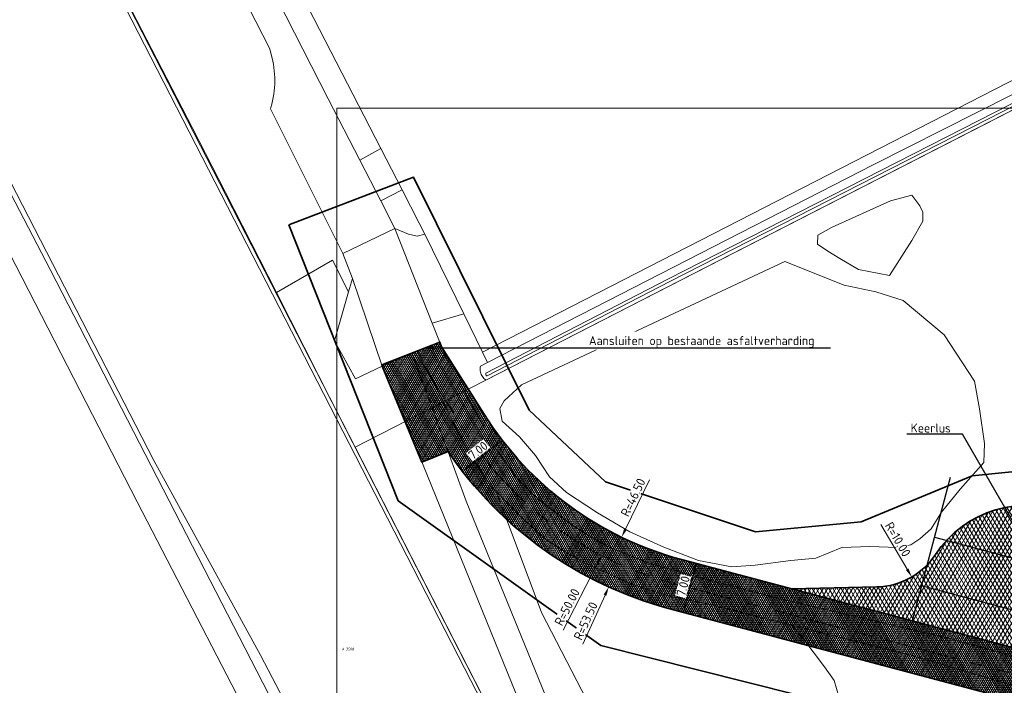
# Model space of a CAD drawing. Header units: metres. Extents: x 250001 to 257773, y 598992 to 609118.
# Tile 504 of 656: x 253732 to 253869, y 605071 to 605163. Entities that reach past the tile are written whole.
import ezdxf
from ezdxf import colors
from ezdxf.entities.mleader import LeaderData, LeaderLine
from ezdxf.enums import TextEntityAlignment as Align
from ezdxf.lldxf.tags import DXFTag
from ezdxf.math import Vec2, Vec3

# ---------------------------------------------------------------- set-up
doc = ezdxf.new("R2010")
doc.units = ezdxf.units.M
doc.linetypes.add('AM-AS', pattern=[16, 10, -2, 2, -2])
for name, color, linetype, lineweight in [('B-WE-GR-BOS_LOOF-GV', 252, 'Continuous', 13), ('B-WE-GR-GRAS-GV', 252, 'Continuous', 13), ('B-WE-GR-GROENVOORZIENING-GV', 252, 'Continuous', 18), ('B-WE-IE-TERREINAFSCHEIDING_KUNSTMATIG_HEKWERK-G', 252, 'IE-TERREINAFSCHEIDING-KUNSTMATIG', 18), ('B-WE-KG-GRENS_PERCEEL-G', 150, 'KG-PERCEEL', 18), ('B-WE-KG-GRENS_PERCEEL-S', 150, 'Continuous', 25), ('B-WE-OG-TERREIN_ERF-GV', 7, 'Continuous', 18), ('B-WE-OG-WATER-GV', 252, 'Continuous', 18), ('B-WE-OG-WATER_SLOOT-GV', 252, 'Continuous', 18), ('B-WE-VH-ONVERHARD-GV', 252, 'Continuous', 18), ('B-WE-VH-VERHARDING_GESLOTEN-GV', 252, 'Continuous', 18), ('B-WE-VH-VERHARDING_OPEN-GV', 252, 'Continuous', 18), ('N-WE-VH-KANTVERHARDING-G', 210, 'Continuous', 35), ('N-WE-VH-VERHARDING_ASFALT-A', 252, 'Continuous', 18), ('X-XX-AL-AANKLEDING-M', 7, 'Continuous', 18), ('X-XX-AL-AANKLEDING-T25', 7, 'Continuous', 25), ('X-XX-AL-REFERENTIE-G', 7, 'Continuous', 18), ('X-XX-AL-TEKENBLAD_DEELKADER-G', 7, 'Continuous', 15)]:
    doc.layers.add(name, color=color, linetype=linetype, lineweight=lineweight)
doc.layers.add('HULPLIJN', color=220, linetype='Continuous', plot=False)
doc.layers.add('HULPLIJN ARCERING', color=220, linetype='Continuous', plot=False)
doc.layers.add('N-WE-AM-AS-G', color=10, linetype='AM-AS', lineweight=18, plot=False)
doc.layers.add('N-WE-KG-GRENS INMETING-G', color=240, linetype='FENCELINE1', lineweight=35, plot=False)
doc.styles.add('NLCS-ISO', font='NLCS-ISO.ttf')
doc.styles.add('NLCS-ISO-ANNOTATIEF-T25', font='NLCS-ISO.ttf', dxfattribs={"height": 2.5})
doc.styles.get("Standard").update_dxf_attribs({"font": 'NLCS-ISO.ttf'})
doc.linetypes.add('FENCELINE1', pattern='A,6.35,-2.54,[133,ltypeshp.shx,S=2.54,R=0,X=-2.54,Y=0],-2.54,25.4', length=36.83)
doc.linetypes.add('IE-TERREINAFSCHEIDING-KUNSTMATIG', pattern='A,4,[82,NLCS.shx,S=0.75,R=90,X=0,Y=0],4,-2', length=10)
tags = doc.linetypes.add('KG-PERCEEL', pattern='A,5.5,-2,["P",Standard,S=1.8,R=0,X=-0.5,Y=-0.9],-2,5.5,-2,[5,NLCS.SHX,S=0.75,R=0,X=0,Y=0],-2', length=19).pattern_tags.tags
tags[6] = DXFTag(74, 10)
doc.dimstyles.new('NLCS-ANNOTATIEF-T25-PIJL_L2_H1', dxfattribs={"dimtxt": 2.5, "dimasz": 2.5, "dimexe": 2, "dimexo": 2, "dimgap": 0.7, "dimtad": 1, "dimzin": 0, "dimdsep": 46, "dimtxsty": 'NLCS-ISO-ANNOTATIEF-T25', "dimcen": 0, "dimdle": 2, "dimclrd": 256, "dimclre": 256, "dimclrt": 256, "dimadec": 1, "dimazin": 0, "dimtfac": 1, "dimtdec": 3, "dimtofl": 0, "dimtmove": 0, "dimatfit": 3, "dimfxl": 2, "dimfxlon": 1, "dimtfillclr": 256, "dimtolj": 1, "dimtzin": 0, "dimlwd": -1, "dimlwe": -1, "dimarcsym": 0})

# ---------------------------------------------------------------- blocks, each defined once
blk = doc.blocks.new('SKG-PERCEELNUMMER-SO')
at = {"style": 'NLCS-ISO', "oblique": 10, "flags": 1}
blk.add_attdef('GEMEENTECODE', text='', height=1.8, dxfattribs=at).set_placement((0, 2.553546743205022), align=Align.MIDDLE_CENTER)
at = {"style": 'NLCS-ISO', "oblique": 10}
blk.add_attdef('SECTIE', text='', height=1.8, dxfattribs=at).set_placement((-0.5, 0), align=Align.MIDDLE_RIGHT)
blk.add_attdef('PERCEELNUMMER', text='', height=1.8, dxfattribs=at).set_placement((0.5, 0), align=Align.MIDDLE_LEFT)
blk = doc.blocks.new('BS2021-132-Xref-KAD-20210617')
at = {"layer": 'B-WE-KG-GRENS_PERCEEL-G', "flags": 128}
for points in [[(253778.9, 605103.93), (253895.76, 605163.82), (253928.51, 605272.36), (253839.73, 605451.94), (253696.62, 605378.51), (253493.39, 605774.79), (253562.46, 605853.27)], [(253778.9, 605103.93), (253740.505, 605178.813)], [(253812.74, 604984.586), (253809.03, 604991.59), (253804.73, 605000), (253798.67, 605010.88), (253784.95, 605038.45), (253765.79, 605075.09), (253751.02, 605102.07), (253718.741, 605164.746)], [(253778.9, 605103.93), (253815.08, 605033.32)]]:
    blk.add_lwpolyline(points, dxfattribs=at)
at = {"layer": 'B-WE-KG-GRENS_PERCEEL-S', "xscale": 0.2, "yscale": 0.2, "zscale": 0.2}
blk.add_blockref('SKG-PERCEELNUMMER-SO', (253777.523, 605075.951), dxfattribs=at).add_auto_attribs({'PERCEELNUMMER': '3508', 'SECTIE': 'A'})
blk = doc.blocks.new('*D70')
at = {"layer": 'Defpoints', "color": 0, "transparency": 16777216}
for p in [(253850.9849128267, 605094.557910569), (253856.0507461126, 605085.9360005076)]:
    blk.add_point(p, dxfattribs=at)
at = {"layer": 'X-XX-AL-AANKLEDING-M', "transparency": 16777216}
blk.add_line((253851.7701169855, 605093.2215145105), (253855.4175169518, 605087.0137392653), dxfattribs=at)
blk.add_solid([(253855.5971400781, 605087.1192774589), (253855.2378938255, 605086.9082010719), (253856.0507461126, 605085.9360005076)], dxfattribs=at)
at = {"layer": 'X-XX-AL-AANKLEDING-M', "transparency": 16777216, "insert": (253854.1178386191, 605091.1504150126), "char_height": 1.25, "attachment_point": 5, "rotation": 300.4365137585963, "style": 'NLCS-ISO-ANNOTATIEF-T25', "bg_fill": 3, "box_fill_scale": 1.1, "bg_fill_color": 256, "bg_fill_true_color": 13158600, "bg_fill_transparency": 0}
blk.add_mtext('\\A1;R=10.00', dxfattribs=at)
blk = doc.blocks.new('*D71')
at = {"layer": 'Defpoints', "color": 0, "transparency": 16777216}
for p in [(253836.1137504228, 605133.2961826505), (253815.8425740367, 605091.447294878)]:
    blk.add_point(p, dxfattribs=at)
at = {"layer": 'X-XX-AL-AANKLEDING-M', "transparency": 16777216}
blk.add_line((253819.6897381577, 605099.3895837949), (253816.3874981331, 605092.5722649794), dxfattribs=at)
blk.add_solid([(253816.2000031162, 605092.6630856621), (253816.57499315, 605092.4814442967), (253815.8425740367, 605091.447294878)], dxfattribs=at)
at = {"layer": 'X-XX-AL-AANKLEDING-M', "transparency": 16777216, "insert": (253817.4336035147, 605096.9684502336), "char_height": 1.25, "attachment_point": 5, "rotation": 64.15492338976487, "style": 'NLCS-ISO-ANNOTATIEF-T25', "bg_fill": 3, "box_fill_scale": 1.1, "bg_fill_color": 256, "bg_fill_true_color": 13158600, "bg_fill_transparency": 0}
blk.add_mtext('\\A1;R=46.50', dxfattribs=at)
blk = doc.blocks.new('*D72')
at = {"layer": 'Defpoints', "color": 0, "transparency": 16777216}
for p in [(253836.1137504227, 605133.2961826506), (253814.058886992, 605084.5536652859)]:
    blk.add_point(p, dxfattribs=at)
at = {"layer": 'X-XX-AL-AANKLEDING-M', "transparency": 16777216}
blk.add_line((253810.4723951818, 605076.6273119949), (253813.5435864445, 605083.4148214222), dxfattribs=at)
at = {"layer": 'X-XX-AL-AANKLEDING-M', "transparency": 16777216, "insert": (253810.8620423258, 605079.8535792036), "char_height": 1.25, "attachment_point": 5, "rotation": 65.6543464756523, "style": 'NLCS-ISO-ANNOTATIEF-T25', "bg_fill": 3, "box_fill_scale": 1.1, "bg_fill_color": 256, "bg_fill_true_color": 13158600, "bg_fill_transparency": 0}
blk.add_mtext('\\A1;R=53.50', dxfattribs=at)
at = {"layer": 'X-XX-AL-AANKLEDING-M', "transparency": 16777216}
blk.add_solid([(253813.3537791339, 605083.5007048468), (253813.7333937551, 605083.3289379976), (253814.058886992, 605084.5536652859)], dxfattribs=at)
blk = doc.blocks.new('*D73')
at = {"layer": 'Defpoints', "color": 0, "transparency": 16777216}
for p in [(253836.1137504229, 605133.2961826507), (253813.0929341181, 605088.911027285)]:
    blk.add_point(p, dxfattribs=at)
at = {"layer": 'X-XX-AL-AANKLEDING-M', "transparency": 16777216}
blk.add_line((253807.7306243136, 605078.5722560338), (253812.5174137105, 605087.801398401), dxfattribs=at)
blk.add_solid([(253812.3324755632, 605087.8973184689), (253812.7023518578, 605087.705478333), (253813.0929341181, 605088.911027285)], dxfattribs=at)
at = {"layer": 'X-XX-AL-AANKLEDING-M', "transparency": 16777216, "insert": (253808.2924043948, 605081.7730415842), "char_height": 1.25, "attachment_point": 5, "rotation": 62.58602447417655, "style": 'NLCS-ISO-ANNOTATIEF-T25', "bg_fill": 3, "box_fill_scale": 1.1, "bg_fill_color": 256, "bg_fill_true_color": 13158600, "bg_fill_transparency": 0}
blk.add_mtext('\\A1;R=50.00', dxfattribs=at)
blk = doc.blocks.new('*D74')
at = {"layer": 'Defpoints', "color": 0, "transparency": 16777216}
for p in [(253799.3073838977, 605104.8756280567), (253799.5745130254, 605104.5362429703), (253794.0739826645, 605100.2067896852)]:
    blk.add_point(p, dxfattribs=at)
at = {"layer": 'X-XX-AL-AANKLEDING-M', "transparency": 16777216}
for p, q in [((253799.3073838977, 605104.8756280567), (253798.6888905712, 605105.6614181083)), ((253794.7890911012, 605101.3192914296), (253798.3251463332, 605104.1025113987)), ((253793.8068535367, 605100.5461747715), (253793.1883602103, 605101.3319648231))]:
    blk.add_line(p, q, dxfattribs=at)
for points in [[(253798.1962935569, 605104.2662176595), (253798.4539991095, 605103.938805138), (253799.3073838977, 605104.8756280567)], [(253794.6602383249, 605101.4829976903), (253794.9179438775, 605101.1555851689), (253793.8068535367, 605100.5461747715)]]:
    blk.add_solid(points, dxfattribs=at)
at = {"layer": 'X-XX-AL-AANKLEDING-M', "transparency": 16777216, "insert": (253795.9540877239, 605103.4770467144), "char_height": 1.25, "attachment_point": 5, "rotation": 38.20619247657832, "style": 'NLCS-ISO-ANNOTATIEF-T25', "bg_fill": 3, "box_fill_scale": 1.1, "bg_fill_color": 256, "bg_fill_true_color": 13158600, "bg_fill_transparency": 0}
blk.add_mtext('\\A1;7.00', dxfattribs=at)
blk = doc.blocks.new('BS2021-132-Xref-BGT-GRIJS-20210617-aangepast')
at = {"layer": 'B-WE-GR-BOS_LOOF-GV', "flags": 128}
for points in [[(253857.156, 605137.371), (253856.084, 605138.827), (253853.111, 605138.074), (253844.935, 605134.36), (253843.037, 605133.289), (253842.971, 605132.025), (253844.423, 605131.074), (253846.065, 605130.059), (253848.654, 605128.537), (253852.951, 605127.706), (253856.072, 605132.568), (253857.594, 605135.22), (253857.597, 605136.485)], [(253846.69, 605126.391), (253838.477, 605129.631), (253801.964, 605112.571), (253799.558, 605110.363), (253798.987, 605109.289), (253799.299, 605107.518), (253801.697, 605105.364), (253803.905, 605102.767), (253805.859, 605099.792), (253808.194, 605097.638), (253812.488, 605094.848), (253816.971, 605092.183), (253821.709, 605090.088), (253826.51, 605088.245), (253831.123, 605087.35), (253834.348, 605087.597), (253839.281, 605088.22), (253842.758, 605088.529), (253846.365, 605090.039), (253850.222, 605090.158), (253854.078, 605090.024), (253855.912, 605090.399), (253857.178, 605091.219), (253858.762, 605092.606), (253860.157, 605094.943), (253862.755, 605098.099), (253866.05, 605101.823), (253866.119, 605104.415), (253865.433, 605109.221), (253864.745, 605113.079), (253860.522, 605119.472), (253854.841, 605124.225), (253851.05, 605125.434)]]:
    blk.add_lwpolyline(points, close=True, dxfattribs=at)
blk.add_lwpolyline([(253845.926, 605069.372), (253845.299, 605071.586), (253843.975, 605073.486), (253841.074, 605077.285), (253839.558, 605079.242), (253828.305, 605082.083), (253822.54, 605083.27), (253817.34, 605084.9), (253814.22, 605086.32), (253810.66, 605087.93), (253807.6, 605089.65), (253805.43, 605091.1), (253802.47, 605093.71), (253799.81, 605096.41), (253798.446, 605097.794), (253804.729, 605081.023), (253811.027, 605068.872)], dxfattribs=at)
at = {"layer": 'B-WE-GR-GRAS-GV', "flags": 128}
for points in [[(253723.319, 605154.127), (253736.648, 605128.557), (253752.33, 605098.12), (253769.38, 605065), (253794.15, 605016.93), (253808.56, 604988.66), (253828.149, 604952.775)], [(253825.135, 604982.583), (253826.834, 604985.019), (253829.823, 604985.956), (253829.859, 604986.418), (253830.066, 604989.038), (253830.069, 604989.096), (253830.136, 604990.19), (253826.951, 604992.601), (253823.371, 605000), (253822.694, 605001.4), (253810.606, 605026.387), (253808.152, 605031.459), (253812.267, 605035.856), (253813.256, 605036.913), (253800.12, 605062.48), (253775.71, 605110.2), (253768.02, 605125.33), (253760.95, 605139.21), (253756.323, 605148.22), (253655.676, 605342.785)]]:
    blk.add_lwpolyline(points, dxfattribs=at)
at = {"layer": 'B-WE-GR-GROENVOORZIENING-GV', "flags": 128}
for points in [[(253655.676, 605342.785), (253756.323, 605148.22), (253760.95, 605139.21), (253768.02, 605125.33), (253775.774, 605129.828), (253778.004, 605125.451), (253778.538, 605127.312), (253777.21, 605130.75), (253767.184, 605150.786), (253767.251, 605151.003), (253767.372, 605151.45), (253767.477, 605151.901), (253767.567, 605152.355), (253767.641, 605152.812), (253767.699, 605153.272), (253767.741, 605153.733), (253767.767, 605154.195), (253767.778, 605154.658), (253767.772, 605155.122), (253767.75, 605155.584), (253767.713, 605156.046), (253767.659, 605156.506), (253767.59, 605156.964), (253767.504, 605157.419), (253767.11, 605159.13), (253737.94, 605216.05)], [(253895.157, 605163.487), (253797.032, 605113.229), (253796.896, 605113.33), (253796.769, 605113.443), (253796.654, 605113.568), (253796.551, 605113.703), (253796.462, 605113.846), (253796.386, 605113.998), (253796.324, 605114.156), (253796.278, 605114.319), (253796.248, 605114.486), (253796.233, 605114.655), (253796.235, 605114.825), (253796.252, 605114.994), (253796.277, 605115.128), (253797.269, 605115.637), (253796.562, 605117.071), (253793.969, 605122.378), (253789.597, 605121.123), (253791.435, 605116.472), (253798.281, 605103.928), (253801.208, 605099.82), (253803.563, 605097.372), (253806.35, 605095.117), (253810.112, 605092.362), (253813.871, 605090.179), (253819.674, 605087.853), (253826.624, 605085.846), (253838.14, 605082.809), (253847.513, 605080.646), (253861.511, 605077.361), (253878.447, 605072.612)], [(253885.282, 605066.367), (253855.92, 605075.11), (253839.558, 605079.242), (253841.074, 605077.285), (253843.975, 605073.486), (253845.299, 605071.586), (253845.926, 605069.372)], [(253811.027, 605068.872), (253804.729, 605081.023), (253798.446, 605097.794), (253797.79, 605098.46), (253796.37, 605100.56), (253794.8, 605103.05), (253792.84, 605106.64), (253790.11, 605112.32), (253787.582, 605117.285), (253786.825, 605116.957), (253794.308, 605096.459), (253806.262, 605067.1)]]:
    blk.add_lwpolyline(points, dxfattribs=at)
for points in [[(253853.111, 605138.074), (253856.084, 605138.827), (253857.156, 605137.371), (253857.597, 605136.485), (253857.594, 605135.22), (253856.072, 605132.568), (253852.951, 605127.706), (253848.654, 605128.537), (253846.065, 605130.059), (253844.423, 605131.074), (253842.971, 605132.025), (253843.037, 605133.289), (253844.935, 605134.36)], [(253778.004, 605125.451), (253775.774, 605129.828), (253768.02, 605125.33), (253775.71, 605110.2), (253800.12, 605062.48), (253813.256, 605036.913), (253815.582, 605032.385), (253815.464, 605033.481), (253810.875, 605046.767), (253803.575, 605063.915), (253786.525, 605105.864), (253782.686, 605115.166), (253778.953, 605113.403), (253776.055, 605118.656)], [(253846.69, 605126.391), (253851.05, 605125.434), (253854.841, 605124.225), (253860.522, 605119.472), (253864.745, 605113.079), (253865.433, 605109.221), (253866.119, 605104.415), (253866.05, 605101.823), (253862.755, 605098.099), (253860.157, 605094.943), (253858.762, 605092.606), (253857.178, 605091.219), (253855.912, 605090.399), (253854.078, 605090.024), (253850.222, 605090.158), (253846.365, 605090.039), (253842.758, 605088.529), (253839.281, 605088.22), (253834.348, 605087.597), (253831.123, 605087.35), (253826.51, 605088.245), (253821.709, 605090.088), (253816.971, 605092.183), (253812.488, 605094.848), (253808.194, 605097.638), (253805.859, 605099.792), (253803.905, 605102.767), (253801.697, 605105.364), (253799.299, 605107.518), (253798.987, 605109.289), (253799.558, 605110.363), (253801.964, 605112.571), (253838.477, 605129.631)]]:
    blk.add_lwpolyline(points, close=True, dxfattribs=at)
at = {"layer": 'B-WE-IE-TERREINAFSCHEIDING_KUNSTMATIG_HEKWERK-G', "flags": 128}
blk.add_lwpolyline([(253644.543, 605352.251), (253646.648, 605350.618), (253655.676, 605342.785), (253794.942, 605071.619), (253812.998, 605036.637), (253812.267, 605035.856)], dxfattribs=at)
at = {"layer": 'B-WE-OG-TERREIN_ERF-GV', "flags": 128}
blk.add_lwpolyline([(253924.513, 605271.585), (253837.759, 605440.655), (253674.385, 605356.481), (253679.962, 605345.155), (253684.405, 605336.131), (253685.39, 605334.13), (253691.392, 605322.438), (253739.97, 605227.8), (253742.329, 605223.223), (253782.489, 605145.304), (253785.446, 605139.567), (253787.81, 605134.98), (253788.555, 605133.456), (253793.969, 605122.378), (253796.562, 605117.071), (253892.441, 605166.321)], close=True, dxfattribs=at)
at = {"layer": 'B-WE-OG-WATER-GV', "flags": 128}
for points in [[(253848.75, 604890.73), (253847.23, 604897.23), (253847.09, 604897.82), (253846.89, 604898.55), (253844.45, 604907.43), (253839.22, 604921.01), (253832.31, 604935.62), (253824.83, 604949.999), (253824.72, 604950.21), (253824.276, 604951.064), (253809.76, 604978.99), (253791.66, 605013.76), (253768.08, 605058.94), (253748.71, 605096.34), (253733.689, 605125.6), (253695.551, 605199.906), (253650.507, 605287.804), (253623.261, 605340.845), (253595.888, 605393.792)], [(253894.758, 605164.172), (253822.331, 605127.249), (253797.051, 605114.169), (253797.017, 605114.07), (253797.014, 605113.994), (253797.031, 605113.931), (253797.074, 605113.856), (253797.121, 605113.818), (253797.192, 605113.812), (253822.515, 605126.894), (253894.996, 605163.844)]]:
    blk.add_lwpolyline(points, dxfattribs=at)
at = {"layer": 'B-WE-OG-WATER_SLOOT-GV', "flags": 128}
for points in [[(253595.888, 605393.792), (253623.261, 605340.845), (253650.507, 605287.804), (253695.551, 605199.906), (253733.689, 605125.6), (253748.71, 605096.34), (253768.08, 605058.94), (253791.66, 605013.76), (253809.76, 604978.99), (253824.276, 604951.064), (253827.967, 604952.696), (253828.149, 604952.775), (253808.56, 604988.66), (253794.15, 605016.93), (253769.38, 605065), (253752.33, 605098.12), (253736.648, 605128.557), (253723.319, 605154.127), (253689.042, 605219.387), (253656.436, 605284.485), (253634.558, 605329.462), (253625.15, 605348.37)], [(253894.086, 605164.943), (253850.704, 605143.059), (253797.269, 605115.637), (253796.277, 605115.128), (253796.252, 605114.994), (253796.235, 605114.825), (253796.233, 605114.655), (253796.248, 605114.486), (253796.278, 605114.319), (253796.324, 605114.156), (253796.386, 605113.998), (253796.462, 605113.846), (253796.551, 605113.703), (253796.654, 605113.568), (253796.769, 605113.443), (253796.896, 605113.33), (253797.032, 605113.229), (253895.157, 605163.487)], [(253894.996, 605163.844), (253822.515, 605126.894), (253797.192, 605113.812), (253797.121, 605113.818), (253797.074, 605113.856), (253797.031, 605113.931), (253797.014, 605113.994), (253797.017, 605114.07), (253797.051, 605114.169), (253822.331, 605127.249), (253894.758, 605164.172)]]:
    blk.add_lwpolyline(points, dxfattribs=at)
at = {"layer": 'B-WE-VH-ONVERHARD-GV', "flags": 128}
blk.add_lwpolyline([(253837.759, 605440.655), (253924.513, 605271.585), (253892.441, 605166.321), (253796.562, 605117.071), (253797.269, 605115.637), (253850.704, 605143.059), (253894.086, 605164.943), (253894.529, 605165.511), (253926.825, 605272.198), (253926.605, 605272.735), (253911.239, 605302.828), (253911.555, 605303.206), (253911.745, 605303.364), (253912.607, 605303.544), (253911.206, 605306.277), (253910.351, 605305.488), (253909.782, 605305.458), (253909.372, 605306.028), (253838.898, 605443.169)], dxfattribs=at)
at = {"layer": 'B-WE-VH-VERHARDING_GESLOTEN-GV', "flags": 128}
blk.add_lwpolyline([(253737.94, 605216.05), (253767.11, 605159.13), (253767.504, 605157.419), (253767.59, 605156.964), (253767.659, 605156.506), (253767.713, 605156.046), (253767.75, 605155.584), (253767.772, 605155.122), (253767.778, 605154.658), (253767.767, 605154.195), (253767.741, 605153.733), (253767.699, 605153.272), (253767.641, 605152.812), (253767.567, 605152.355), (253767.477, 605151.901), (253767.372, 605151.45), (253767.251, 605151.003), (253767.184, 605150.786), (253777.21, 605130.75), (253784.418, 605134.228), (253782.458, 605138.04), (253779.564, 605143.671), (253775.2, 605152.16), (253760, 605182.02)], dxfattribs=at)
at = {"layer": 'B-WE-VH-VERHARDING_OPEN-GV', "flags": 128}
for points in [[(253782.489, 605145.304), (253742.329, 605223.223), (253742.22, 605223.17), (253741.155, 605218.721), (253744.17, 605212.83), (253760, 605182.02), (253775.2, 605152.16), (253779.564, 605143.671)], [(253785.446, 605139.567), (253782.489, 605145.304), (253779.564, 605143.671), (253782.458, 605138.04)], [(253787.81, 605134.98), (253785.446, 605139.567), (253782.458, 605138.04), (253784.418, 605134.228), (253786.301, 605133.42), (253787.534, 605133.179), (253788.555, 605133.456)], [(253786.301, 605133.42), (253784.418, 605134.228), (253789.597, 605121.123), (253793.969, 605122.378), (253788.555, 605133.456), (253787.534, 605133.179)], [(253782.686, 605115.166), (253778.538, 605127.312), (253778.004, 605125.451), (253776.055, 605118.656), (253778.953, 605113.403)], [(253794.308, 605096.459), (253786.825, 605116.957), (253782.686, 605115.166), (253786.525, 605105.864), (253803.575, 605063.915), (253810.875, 605046.767), (253815.464, 605033.481), (253821.857, 605037.515), (253819.232, 605039.826), (253815.512, 605045.144), (253806.262, 605067.1)]]:
    blk.add_lwpolyline(points, close=True, dxfattribs=at)
blk.add_lwpolyline([(253878.447, 605072.612), (253861.511, 605077.361), (253847.513, 605080.646), (253838.14, 605082.809), (253826.624, 605085.846), (253819.674, 605087.853), (253813.871, 605090.179), (253810.112, 605092.362), (253806.35, 605095.117), (253803.563, 605097.372), (253801.208, 605099.82), (253798.281, 605103.928), (253791.435, 605116.472), (253789.597, 605121.123), (253784.418, 605134.228), (253777.21, 605130.75), (253778.538, 605127.312), (253782.686, 605115.166), (253786.825, 605116.957), (253787.582, 605117.285), (253790.11, 605112.32), (253792.84, 605106.64), (253794.8, 605103.05), (253796.37, 605100.56), (253797.79, 605098.46), (253798.446, 605097.794), (253799.81, 605096.41), (253802.47, 605093.71), (253805.43, 605091.1), (253807.6, 605089.65), (253810.66, 605087.93), (253814.22, 605086.32), (253817.34, 605084.9), (253822.54, 605083.27), (253828.305, 605082.083), (253839.558, 605079.242), (253855.92, 605075.11), (253885.282, 605066.367)], dxfattribs=at)
blk = doc.blocks.new('*D166')
at = {"layer": 'Defpoints', "color": 0, "transparency": 16777216}
for p in [(253826.2211246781, 605087.8106896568), (253826.8630361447, 605087.6399511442), (253825.0637061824, 605080.8751590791)]:
    blk.add_point(p, dxfattribs=at)
at = {"layer": 'X-XX-AL-AANKLEDING-M', "transparency": 16777216}
for p, q in [((253826.2211246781, 605087.8106896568), (253825.2547258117, 605088.0677367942)), ((253824.7431036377, 605082.2538961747), (253825.8998157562, 605086.6026910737)), ((253824.4217947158, 605081.0458975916), (253823.4553958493, 605081.3029447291))]:
    blk.add_line(p, q, dxfattribs=at)
for points in [[(253825.6984826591, 605086.6562425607), (253826.1011488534, 605086.5491395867), (253826.2211246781, 605087.8106896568)], [(253824.5417705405, 605082.3074476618), (253824.9444367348, 605082.2003446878), (253824.4217947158, 605081.0458975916)]]:
    blk.add_solid(points, dxfattribs=at)
at = {"layer": 'X-XX-AL-AANKLEDING-M', "transparency": 16777216, "insert": (253824.3792208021, 605084.6789145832), "char_height": 1.25, "attachment_point": 5, "rotation": 75.10507840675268, "style": 'NLCS-ISO-ANNOTATIEF-T25', "bg_fill": 3, "box_fill_scale": 1.1, "bg_fill_color": 256, "bg_fill_true_color": 13158600, "bg_fill_transparency": 0}
blk.add_mtext('\\A1;7.00', dxfattribs=at)

msp = doc.modelspace()

# ---------------------------------------------------------------- hatches: boundary and pattern name
at = {"layer": 'N-WE-VH-VERHARDING_ASFALT-A'}
h = msp.add_hatch(dxfattribs=at)
h.set_pattern_fill('AVH-ASFALT-SO', color=256, pattern_type=2)
h.set_pattern_definition([(59.99999999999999, (0, 0), (-0.2165063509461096, 0.125), []), (120, (0, 0), (-0.2165063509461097, -0.1249999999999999), [])])
edge = h.paths.add_edge_path()
edge.add_line((253796.7795554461, 605108.4955555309), (253790.9054793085, 605117.8119351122))
edge.add_line((253790.9054793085, 605117.8119351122), (253790.636667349, 605118.4921551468))
edge.add_line((253790.636667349, 605118.4921551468), (253782.630579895, 605115.3282788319))
edge.add_line((253782.630579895, 605115.3282788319), (253782.686, 605115.166))
edge.add_line((253782.686, 605115.166), (253788.1645835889, 605101.8300473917))
edge.add_line((253788.1645835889, 605101.8300473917), (253791.80682065, 605103.3104197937))
edge.add_arc((253836.1137504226, 605133.2961826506), 53.499999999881, 214.0891065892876, 255.1050784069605)
edge.add_line((253822.3617285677, 605081.5938432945), (253870.7245688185, 605068.7300765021))
edge.add_line((253870.7245688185, 605068.7300765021), (253880.8479845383, 605067.687090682))
edge.add_line((253880.8479845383, 605067.687090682), (253885.64, 605066.26))
edge.add_line((253885.64, 605066.26), (253888.202, 605064.872))
edge.add_line((253888.202, 605064.872), (253890.7508453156, 605057.2330114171))
edge.add_line((253890.7508453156, 605057.2330114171), (253888.4211371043, 605042.2806158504))
edge.add_line((253888.4211371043, 605042.2806158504), (253892.57, 605056.33))
edge.add_line((253892.57, 605056.33), (253897.413, 605072.802))
edge.add_line((253897.413, 605072.802), (253894.4329999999, 605070.866))
edge.add_arc((253890.6039307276, 605079.6905587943), 9.619491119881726, 246.9204133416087, 293.45653121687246, ccw=False)
edge.add_line((253886.833, 605070.841), (253885.0951021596, 605072.1511230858))
edge.add_line((253885.0951021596, 605072.1511230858), (253824.1610585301, 605088.3586353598))
edge.add_arc((253836.1137504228, 605133.2961826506), 46.49999999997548, 212.2318661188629, 255.1050784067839, ccw=False)
h = msp.add_hatch(dxfattribs=at)
h.set_pattern_fill('AVH-ASFALT-SO', color=256, pattern_type=2)
h.set_pattern_definition([(59.99999999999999, (0, 0), (-0.4330127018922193, 0.2500000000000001), []), (120, (0, 0), (-0.4330127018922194, -0.2499999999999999), [])])
edge = h.paths.add_edge_path()
edge.add_arc((253850.9849128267, 605094.5579105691), 10.00000000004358, 271.243309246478, 326.717778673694, ccw=False)
edge.add_line((253851.2018941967, 605084.560264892), (253839.4041273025, 605084.3042150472))
edge.add_line((253839.4041273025, 605084.3042150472), (253885.0951021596, 605072.1511230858))
edge.add_line((253885.0951021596, 605072.1511230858), (253886.380337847, 605076.983117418))
edge.add_arc((253871.88435485, 605080.8388244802), 14.99999999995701, 345.1050784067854, 506.7177786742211)

# ---------------------------------------------------------------- linework, layer by layer
at = {"layer": 'HULPLIJN', "flags": 128}
for points in [[(253782.630579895, 605115.3282788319), (253782.686, 605115.166)], [(253861.3904853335, 605099.7409466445), (253856.1031361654, 605079.8625372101)], [(253859.1877018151, 605091.4593236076), (253888.1796678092, 605083.7479094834)], [(253886.3803378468, 605076.9831174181), (253857.3883718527, 605084.6945315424)]]:
    msp.add_lwpolyline(points, dxfattribs=at)
at = {"layer": 'HULPLIJN ARCERING', "flags": 128}
for points in [[(253796.7795554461, 605108.4955555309), (253790.9054793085, 605117.8119351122), (253790.636667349, 605118.4921551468), (253782.630579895, 605115.3282788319), (253782.686, 605115.166), (253788.1645835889, 605101.8300473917), (253791.80682065, 605103.3104197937, 0.1809014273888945), (253822.3617285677, 605081.5938432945), (253870.7245688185, 605068.7300765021), (253880.8479845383, 605067.687090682), (253885.64, 605066.26), (253888.202, 605064.872), (253890.7508453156, 605057.2330114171), (253888.4211371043, 605042.2806158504), (253892.57, 605056.33), (253897.413, 605072.802), (253894.4329999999, 605070.866, -0.2058895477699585), (253886.833, 605070.841), (253885.0951021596, 605072.1511230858), (253824.1610585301, 605088.3586353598, -0.1892828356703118)], [(253859.344689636, 605089.0702761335, -0.2468937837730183), (253851.2018941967, 605084.560264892), (253839.4041273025, 605084.3042150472), (253885.0951021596, 605072.1511230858), (253886.380337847, 605076.983117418, 0.8511622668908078)]]:
    msp.add_lwpolyline(points, format="xyb", close=True, dxfattribs=at)
at = {"layer": 'N-WE-AM-AS-G', "flags": 128}
msp.add_lwpolyline([(253787.2035, 605117.121), (253793.8189171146, 605106.6288416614, 0.1892828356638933), (253823.2613935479, 605084.9762393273), (253895.3544875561, 605065.8005924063)], format="xyb", dxfattribs=at)
at = {"layer": 'N-WE-KG-GRENS INMETING-G', "flags": 128}
msp.add_lwpolyline([(253769.7513284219, 605134.7208586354), (253787.0015593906, 605141.3495562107), (253803.0394775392, 605109.0443173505), (253813.6330084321, 605099.1293054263), (253834.4085106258, 605092.2059568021), (253849.0549282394, 605093.5607892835), (253864.4025, 605099.961), (253876.765697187, 605101.208429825), (253913.8223853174, 605090.0446584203), (253890.6813527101, 604995.152576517), (253871.6164235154, 604994.6131134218), (253862.6384428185, 604996.414401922), (253880.8743687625, 605059.344853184), (253812.9441174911, 605076.4608566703), (253784.8662282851, 605096.5077408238)], close=True, dxfattribs=at)
at = {"layer": 'N-WE-VH-KANTVERHARDING-G', "flags": 128}
for points in [[(253888.4211371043, 605042.2806158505), (253890.7508453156, 605057.2330114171), (253888.202, 605064.872), (253885.64, 605066.26), (253880.8479845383, 605067.687090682), (253870.7245688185, 605068.7300765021), (253822.3617285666, 605081.5938432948, -0.1809014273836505), (253791.80682065, 605103.3104197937), (253788.1645835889, 605101.8300473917), (253782.686, 605115.166), (253782.630579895, 605115.3282788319), (253790.636667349, 605118.4921551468), (253790.9054793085, 605117.8119351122), (253796.7795554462, 605108.4955555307, 0.189282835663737), (253824.1610585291, 605088.35863536), (253885.0951021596, 605072.1511230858), (253886.833, 605070.841, 0.2058895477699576), (253894.4329999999, 605070.866), (253897.413, 605072.802)], [(253839.4041273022, 605084.3042150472), (253851.2018941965, 605084.560264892, 0.2468937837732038), (253859.3446896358, 605089.0702761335, -0.8511622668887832), (253886.3803378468, 605076.9831174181), (253885.0951021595, 605072.1511230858)]]:
    msp.add_lwpolyline(points, format="xyb", dxfattribs=at)
at = {"layer": 'X-XX-AL-TEKENBLAD_DEELKADER-G', "flags": 128}
msp.add_lwpolyline([(253776.3860962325, 605150.8710466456), (253924.1360962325, 605150.8710466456), (253924.1360962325, 605014.8710466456), (253776.3860962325, 605014.8710466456)], close=True, dxfattribs=at)

# ---------------------------------------------------------------- block references
at = {"layer": 'X-XX-AL-REFERENTIE-G'}
for name in ['BS2021-132-Xref-BGT-GRIJS-20210617-aangepast', 'BS2021-132-Xref-KAD-20210617']:
    msp.add_blockref(name, (0, 0), dxfattribs=at)

# ---------------------------------------------------------------- next in the draw order: dimensions: what is measured, and where the dimension line sits
at = {"layer": 'X-XX-AL-AANKLEDING-M'}
for center, mpoint, picture, middle in [((253836.1137504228, 605133.2961826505), (253815.8425740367, 605091.447294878), '*D71', (253818.3110801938, 605096.5434094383)), ((253850.9849128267, 605094.557910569), (253856.0507461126, 605085.9360005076), '*D70', (253853.2772023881, 605090.6564962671))]:
    dim = msp.add_radius_dim(center=center, mpoint=mpoint, dimstyle='NLCS-ANNOTATIEF-T25-PIJL_L2_H1', override={"dimpost": 'R=<>', "dimtfill": 1}, dxfattribs=at)
    dim.commit()
    dim.dimension.update_dxf_attribs({"geometry": picture, "text_midpoint": middle, "dimtype": 164})
dim = msp.add_aligned_dim(p1=(253794.0739826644, 605100.2067896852), p2=(253799.5745130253, 605104.5362429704), distance=0.4319030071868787, dimstyle='NLCS-ANNOTATIEF-T25-PIJL_L2_H1', override={"dimtfill": 1}, dxfattribs=at)
dim.commit()
dim.dimension.update_dxf_attribs({"geometry": '*D74', "text_midpoint": (253795.9540877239, 605103.4770467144)})

# ---------------------------------------------------------------- next in the draw order: dimensions: what is measured, and where the dimension line sits
dim = msp.add_radius_dim(center=(253836.1137504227, 605133.2961826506), mpoint=(253814.058886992, 605084.5536652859), dimstyle='NLCS-ANNOTATIEF-T25-PIJL_L2_H1', override={"dimpost": 'R=<>', "dimtfill": 1}, dxfattribs=at)
dim.commit()
dim.dimension.update_dxf_attribs({"geometry": '*D72', "text_midpoint": (253810.8620423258, 605079.8535792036)})

# ---------------------------------------------------------------- next in the draw order: leaders
at = {"layer": 'X-XX-AL-AANKLEDING-T25'}
ml = msp.add_multileader_mtext('Standard', dxfattribs=at)
ml.set_content('Keerlus', color=256, style='NLCS-ISO-ANNOTATIEF-T25')
ml.set_leader_properties(color=256, linetype='ByLayer', lineweight=-1)
ml.build(insert=Vec2(0, 0))
ml.multileader.update_dxf_attribs({"text_left_attachment_type": 5, "text_right_attachment_type": 5, "dogleg_length": 2.5, "arrow_head_size": 1.25, "scale": 0.5})
ctx = ml.context
ctx.base_point, ctx.scale, ctx.char_height, ctx.arrow_head_size, ctx.landing_gap_size, ctx.plane_origin = Vec3(253855.4475266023, 605105.7053619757), 0.5, 1.25, 1.25, 0.45, Vec3(253871.4670207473, 605091.2089728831)
ctx.left_attachment, ctx.right_attachment = 5, 5
notes = []
notes.append((ctx, [(0, (1, 1, 0), (253863.0975266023, 605105.7053619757), (-1, 0), 1.25, [(0, [(253871.4670207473, 605091.2089728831)], 0, [])])]))
ctx.mtext.insert, ctx.mtext.flow_direction = Vec3(253855.8975266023, 605107.2053619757), 5
ctx.mtext.has_bg_fill, ctx.mtext.bg_color, ctx.mtext.bg_scale_factor, ctx.mtext.bg_transparency, ctx.mtext.use_window_bg_color = 1, -1027028792, 1.5, 0, 1
for ctx, leaders in notes:
    for number, flags, end, landing, length, lines in leaders:
        leader = LeaderData()
        leader.index, (leader.has_last_leader_line, leader.has_dogleg_vector, leader.attachment_direction) = number, flags
        leader.last_leader_point, leader.dogleg_vector, leader.dogleg_length = Vec3(end), Vec3(landing), length
        for number, points, colour, breaks in lines:
            line = LeaderLine()
            line.index, line.vertices, line.color, line.breaks = number, Vec3.list(points), colors.encode_raw_color(colour), breaks
            leader.lines.append(line)
        ctx.leaders.append(leader)

# ---------------------------------------------------------------- next in the draw order: dimensions: what is measured, and where the dimension line sits
at = {"layer": 'X-XX-AL-AANKLEDING-M'}
dim = msp.add_radius_dim(center=(253836.1137504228, 605133.2961826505), mpoint=(253813.0929341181, 605088.911027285), dimstyle='NLCS-ANNOTATIEF-T25-PIJL_L2_H1', override={"dimpost": 'R=<>', "dimtfill": 1}, dxfattribs=at)
dim.commit()
dim.dimension.update_dxf_attribs({"geometry": '*D73', "text_midpoint": (253809.1579149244, 605081.3241356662), "dimtype": 164})

# ---------------------------------------------------------------- next in the draw order: dimensions: what is measured, and where the dimension line sits
dim = msp.add_aligned_dim(p1=(253825.0637061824, 605080.8751590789), p2=(253826.8630361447, 605087.6399511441), distance=0.6642303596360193, dimstyle='NLCS-ANNOTATIEF-T25-PIJL_L2_H1', override={"dimtfill": 1}, dxfattribs=at)
dim.commit()
dim.dimension.update_dxf_attribs({"geometry": '*D166', "text_midpoint": (253824.3792208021, 605084.6789145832)})

# ---------------------------------------------------------------- next in the draw order: leaders
at = {"layer": 'X-XX-AL-AANKLEDING-T25'}
ml = msp.add_multileader_mtext('Standard', dxfattribs=at)
ml.set_content('Aansluiten op bestaande asfaltverharding', color=256, style='NLCS-ISO-ANNOTATIEF-T25')
ml.set_leader_properties(color=256, linetype='ByLayer', lineweight=-1)
ml.build(insert=Vec2(0, 0))
ml.multileader.update_dxf_attribs({"text_left_attachment_type": 5, "text_right_attachment_type": 5, "dogleg_length": 2.5, "arrow_head_size": 1.25, "scale": 0.5})
ctx = ml.context
ctx.base_point, ctx.scale, ctx.char_height, ctx.arrow_head_size, ctx.landing_gap_size, ctx.plane_origin = Vec3(253810.8569300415, 605117.6854375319), 0.5, 1.25, 1.25, 0.45, Vec3(253788.5952943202, 605117.6854375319)
ctx.left_attachment, ctx.right_attachment = 5, 5
notes = []
notes.append((ctx, [(0, (1, 1, 0), (253809.6069300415, 605117.6854375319), (1, 0), 1.25, [(0, [(253788.5952943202, 605117.6854375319)], 0, [])])]))
ctx.mtext.insert, ctx.mtext.flow_direction = Vec3(253811.3069300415, 605119.3104375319), 5
ctx.mtext.has_bg_fill, ctx.mtext.bg_color, ctx.mtext.bg_scale_factor, ctx.mtext.bg_transparency, ctx.mtext.use_window_bg_color = 1, -1027028792, 1.5, 0, 1
for ctx, leaders in notes:
    for number, flags, end, landing, length, lines in leaders:
        leader = LeaderData()
        leader.index, (leader.has_last_leader_line, leader.has_dogleg_vector, leader.attachment_direction) = number, flags
        leader.last_leader_point, leader.dogleg_vector, leader.dogleg_length = Vec3(end), Vec3(landing), length
        for number, points, colour, breaks in lines:
            line = LeaderLine()
            line.index, line.vertices, line.color, line.breaks = number, Vec3.list(points), colors.encode_raw_color(colour), breaks
            leader.lines.append(line)
        ctx.leaders.append(leader)

doc.saveas('drawing.dxf')
